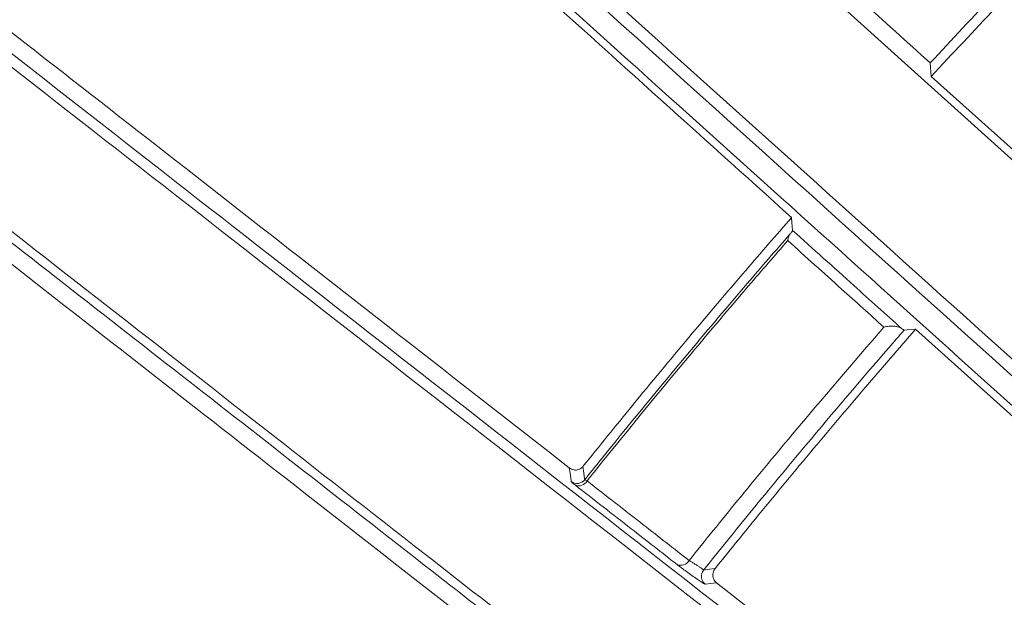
# Model space of a CAD drawing. Header units: millimetres. Extents: x 0 to 1118, y 0 to 864.
# Tile 348 of 512: x 490.22 to 495.2, y 444.34 to 447.27. Entities that reach past the tile are written whole.
import ezdxf

# ---------------------------------------------------------------- set-up
doc = ezdxf.new("R2010")
doc.units = ezdxf.units.MM
doc.styles.add('SLDTEXTSTYLE0', font='TXT', dxfattribs={"width": 0.605})
doc.dimstyles.new('SLDDIMSTYLE3', dxfattribs={"dimtxt": 3.175, "dimasz": 3.302, "dimexe": 0, "dimexo": 0.0625, "dimgap": 0.79375, "dimtad": 0, "dimtih": 1, "dimtoh": 1, "dimdec": 1, "dimlfac": 4, "dimrnd": 1e-09, "dimzin": 12, "dimdsep": 46, "dimtxsty": 'SLDTEXTSTYLE0', "dimsah": 1, "dimcen": 0.09, "dimadec": 0, "dimazin": 3, "dimtfac": 1, "dimtofl": 0, "dimtmove": 0, "dimatfit": 3, "dimfxl": 1, "dimfrac": 2, "dimtolj": 1, "dimtzin": 12, "dimarcsym": 0})

# ---------------------------------------------------------------- blocks, each defined once
blk = doc.blocks.new('_D_3')
at = {"color": 7, "linetype": 'Continuous', "lineweight": 0}
for p, q in [((465.5768, 443.2583), (465.5768, 471.3527)), ((606.8697, 443.2583), (606.8697, 471.3527)), ((465.5768, 469.7527), (530.7662, 469.7527)), ((606.8697, 469.7527), (541.6803, 469.7527))]:
    blk.add_line(p, q, dxfattribs=at)
for points in [[(465.5768, 469.7527), (468.8788, 469.2447), (468.8788, 470.2607)], [(606.8697, 469.7527), (603.5677, 470.2607), (603.5677, 469.2447)]]:
    blk.add_solid(points, dxfattribs=at)
at = {"color": 7, "linetype": 'Continuous', "lineweight": 0, "insert": (530.7662, 471.4091), "char_height": 3.175, "attachment_point": 1, "style": 'SLDTEXTSTYLE0'}
blk.add_mtext('565.2', dxfattribs=at)
blk = doc.blocks.new('_D_4')
at = {"color": 7, "linetype": 'Continuous', "lineweight": 0}
for p, q in [((462.0032, 441.2861), (462.0032, 484.1997)), ((610.4432, 441.2861), (610.4432, 484.1997)), ((462.0032, 482.5997), (530.7662, 482.5997)), ((610.4432, 482.5997), (541.6803, 482.5997))]:
    blk.add_line(p, q, dxfattribs=at)
for points in [[(462.0032, 482.5997), (465.3052, 482.0917), (465.3052, 483.1077)], [(610.4432, 482.5997), (607.1412, 483.1077), (607.1412, 482.0917)]]:
    blk.add_solid(points, dxfattribs=at)
at = {"color": 7, "linetype": 'Continuous', "lineweight": 0, "insert": (530.7662, 484.2562), "char_height": 3.175, "attachment_point": 1, "style": 'SLDTEXTSTYLE0'}
blk.add_mtext('593.8', dxfattribs=at)

msp = doc.modelspace()

# ---------------------------------------------------------------- linework, layer by layer
at = {"color": 7, "linetype": 'Continuous', "lineweight": 15}
for p, q in [((495.3913, 446.4765), (494.8336, 446.9781)), ((494.7547, 445.698), (497.48, 443.2433)), ((496.6542, 442.1434), (493.7472, 444.4145))]:
    msp.add_line(p, q, dxfattribs=at)
at = {"color": 7, "linetype": 'Continuous', "lineweight": 15, "flags": 128}
for points in [[(494.8289, 447.0466), (494.8304, 447.0247), (494.8336, 446.9781)], [(494.1321, 446.1989), (494.1288, 446.2391), (494.1268, 446.2641)], [(494.6961, 445.6935), (494.7113, 445.6947), (494.7547, 445.698)]]:
    msp.add_lwpolyline(points, dxfattribs=at)
at = {"color": 9, "linetype": 'Continuous', "lineweight": 0, "flags": 128}
for points in [[(493.0119, 444.9268), (493.0112, 444.9321), (493.006, 444.969), (493.0022, 444.9965)], [(493.0709, 445.003), (493.0756, 444.9696), (493.0795, 444.9416), (493.0802, 444.9363)], [(493.6813, 444.4789), (493.7108, 444.4829), (493.7402, 444.4869)], [(493.7472, 444.4145), (493.7175, 444.4105), (493.691, 444.4069)]]:
    msp.add_lwpolyline(points, dxfattribs=at)
at = {"color": 9, "linetype": 'Continuous', "lineweight": 0}
for centre, radius, start, end in [((493.0411, 444.9674), 0.05, 234.3552, 321.5007), ((493.0507, 444.9529), 0.047, 245.6513, 331.756), ((493.567, 444.5501), 0.047, 245.3594, 331.5777)]:
    msp.add_arc(centre, radius, start, end, dxfattribs=at)
at = {"color": 7, "linetype": 'Continuous', "lineweight": 15}
msp.add_arc((493.7203, 444.4475), 0.05, 141.1353, 234.2413, dxfattribs=at)
for points, knots in [([(500.9939, 440.3693), (500.569, 440.7518), (499.7192, 441.517), (498.1171, 442.9595), (496.2729, 444.6201), (494.1217, 446.557), (492.3467, 448.1553), (490.8516, 449.5014), (489.6757, 450.5602), (488.4488, 451.6649), (487.5744, 452.4522), (487.1373, 452.8458)], [0, 0, 0, 0, 0.0913799, 0.1827887, 0.3660629, 0.5233233, 0.6807428, 0.7601807, 0.8396085, 0.9198161, 1, 1, 1, 1]), ([(488.2582, 452.8458), (488.6603, 452.4837), (489.4646, 451.7595), (490.6073, 450.7306), (491.7135, 449.7346), (493.1933, 448.4022), (494.9993, 446.7761), (497.1181, 444.8683), (498.8842, 443.2781), (500.3396, 441.9677), (501.1104, 441.2736), (501.4957, 440.9266)], [0, 0, 0, 0, 0.078802, 0.15762, 0.237135, 0.316658, 0.48739, 0.658338, 0.82904, 0.914531, 1, 1, 1, 1]), ([(502.4417, 441.9062), (502.0355, 442.3268), (501.223, 443.1681), (499.6891, 444.7566), (498.1018, 446.4003), (496.4103, 448.1518), (494.9635, 449.65), (493.4708, 451.1957), (492.4089, 452.2954), (491.8774, 452.8458)], [0, 0, 0, 0, 0.110255, 0.220543, 0.441786, 0.581093, 0.720433, 0.86007, 1, 1, 1, 1]), ([(492.92, 452.8458), (493.3644, 452.3857), (494.2532, 451.4653), (495.9464, 449.7119), (497.9826, 447.6033), (499.9947, 445.5197), (501.6552, 443.8003), (502.5389, 442.8851), (502.9812, 442.4272)], [0, 0, 0, 0, 0.124722, 0.249464, 0.499796, 0.749703, 0.874754, 1, 1, 1, 1]), ([(497.793, 443.1652), (496.9903, 443.888), (495.3843, 445.3339), (493.3059, 447.2065), (491.5476, 448.7911), (490.1567, 450.0446), (488.6954, 451.3617), (487.641, 452.3119), (487.114, 452.7869)], [0, 0, 0, 0, 0.248076, 0.496279, 0.621438, 0.746575, 0.873317, 1, 1, 1, 1]), ([(487.1059, 452.6386), (487.4535, 452.3256), (488.1488, 451.6996), (489.4782, 450.5026), (491.0385, 449.0976), (492.7871, 447.5232), (494.4246, 446.0488), (495.9979, 444.6322), (497.0229, 443.7093), (497.5355, 443.2478)], [0, 0, 0, 0, 0.08529, 0.170593, 0.342733, 0.508916, 0.675475, 0.837719, 1, 1, 1, 1]), ([(482.0936, 452.5157), (482.5738, 452.1402), (483.5355, 451.3882), (484.8913, 450.3283), (486.0512, 449.4215), (487.3947, 448.3713), (488.8944, 447.1991), (490.6273, 445.8449), (491.951, 444.8106), (492.7029, 444.2232), (492.9191, 444.0542)], [0, 0, 0, 0, 0.111021, 0.222361, 0.333574, 0.409943, 0.583143, 0.7566, 0.930008, 1, 1, 1, 1]), ([(496.3774, 442.1857), (495.5617, 442.8226), (493.9297, 444.0968), (491.6359, 445.8886), (489.4537, 447.5935), (487.7738, 448.9061), (486.3902, 449.9873), (485.3608, 450.7918), (484.2882, 451.6301), (483.5323, 452.221), (483.1544, 452.5163)], [0, 0, 0, 0, 0.211503, 0.423133, 0.573612, 0.724747, 0.793074, 0.861391, 0.930705, 1, 1, 1, 1]), ([(483.202, 452.5453), (483.5749, 452.254), (484.3208, 451.6713), (485.3911, 450.8352), (486.4289, 450.0245), (487.8218, 448.9364), (489.5089, 447.6185), (491.692, 445.9131), (493.9898, 444.118), (495.6219, 442.8428), (496.4385, 442.2048)], [0, 0, 0, 0, 0.068285, 0.136587, 0.206046, 0.275515, 0.425909, 0.577136, 0.788424, 1, 1, 1, 1]), ([(492.7768, 444.1075), (492.6077, 444.2396), (492.0371, 444.6855), (491.0436, 445.4618), (489.768, 446.4585), (488.4367, 447.4987), (487.2306, 448.441), (486.1505, 449.285), (485.2167, 450.0147), (484.2161, 450.7965), (483.1745, 451.6103), (482.4433, 452.1816), (482.0778, 452.4672)], [0, 0, 0, 0, 0.055415, 0.186996, 0.318564, 0.450972, 0.583352, 0.66092, 0.745019, 0.829104, 0.914563, 1, 1, 1, 1]), ([(478.1773, 451.5839), (478.6273, 451.2803), (479.533, 450.6695), (480.8527, 449.7795), (482.1373, 448.9131), (483.3849, 448.0717), (484.588, 447.2603), (485.8557, 446.4054), (487.1687, 445.5199), (488.5223, 444.607), (489.8244, 443.7288), (490.8496, 443.0374), (491.4401, 442.6391), (491.6203, 442.5176)], [0, 0, 0, 0, 0.081835, 0.164684, 0.249272, 0.333893, 0.420433, 0.506991, 0.617541, 0.728112, 0.839584, 0.951067, 1, 1, 1, 1]), ([(491.7117, 442.3915), (491.4816, 442.5467), (490.7081, 443.0683), (489.3506, 443.9838), (487.5857, 445.1742), (485.8517, 446.344), (484.1624, 447.4837), (482.5343, 448.5823), (480.9663, 449.6404), (479.4959, 450.6327), (478.5933, 451.2418), (478.1422, 451.5463)], [0, 0, 0, 0, 0.061896, 0.208063, 0.354277, 0.500275, 0.612822, 0.725509, 0.837786, 0.918912, 1, 1, 1, 1]), ([(477.6714, 451.0757), (477.8627, 450.9465), (478.4225, 450.5686), (479.3349, 449.9526), (480.4028, 449.2318), (481.4464, 448.5273), (482.7753, 447.6304), (484.3343, 446.5781), (486.0842, 445.3972), (487.7469, 444.2752), (489.2775, 443.2425), (490.6905, 442.2894), (492.4449, 441.1059), (493.7116, 440.2519), (494.5567, 439.6822)], [0, 0, 0, 0, 0.026285, 0.076874, 0.127475, 0.179423, 0.231382, 0.331119, 0.430929, 0.533163, 0.635425, 0.726475, 0.817533, 1, 1, 1, 1]), ([(494.5611, 439.6231), (493.7173, 440.1923), (492.451, 441.0465), (490.696, 442.2303), (489.2915, 443.1778), (487.7816, 444.1963), (486.1314, 445.3096), (484.3701, 446.4976), (482.7906, 447.5632), (481.462, 448.4594), (480.4252, 449.1588), (479.3464, 449.8865), (478.4079, 450.5195), (477.8318, 450.9081), (477.6345, 451.0412)], [0, 0, 0, 0, 0.181875, 0.27293, 0.363978, 0.464003, 0.564004, 0.665904, 0.767725, 0.818445, 0.869155, 0.92107, 0.97297, 1, 1, 1, 1]), ([(497.14, 406.5039), (496.747, 407.3052), (495.9216, 408.9881), (494.9718, 411.6873), (494.2516, 414.5458), (493.8199, 417.4632), (493.6749, 420.4083), (493.8197, 423.3536), (494.2524, 426.2704), (494.9689, 429.1309), (495.9623, 431.9073), (497.2231, 434.5729), (498.739, 437.1022), (500.4956, 439.4707), (502.4759, 441.6556), (504.6608, 443.6359), (507.0293, 445.3925), (509.5586, 446.9085), (512.2054, 448.1601), (514.9414, 449.1434), (517.7388, 449.8492), (520.5913, 450.3032), (522.5126, 450.3726), (523.4732, 450.4073)], [0, 0, 0, 0, 0.043645, 0.091666, 0.139688, 0.187709, 0.23573, 0.283752, 0.331773, 0.379795, 0.427816, 0.475838, 0.523859, 0.57188, 0.619902, 0.667923, 0.715945, 0.763966, 0.811987, 0.858991, 0.905994, 0.952997, 1, 1, 1, 1]), ([(494.8289, 447.0466), (494.3591, 447.4696), (493.4188, 448.3162), (492.4262, 449.21), (491.9297, 449.6571)], [0, 0, 0, 0, 0.499745, 1, 1, 1, 1]), ([(491.2293, 448.8769), (491.7255, 448.4293), (492.7186, 447.5336), (493.6572, 446.6874), (494.1268, 446.2641)], [0, 0, 0, 0, 0.499643, 1, 1, 1, 1]), ([(493.6107, 438.1694), (492.7381, 438.6729), (491.4285, 439.4286), (489.6023, 440.4827), (488.0584, 441.374), (486.3097, 442.3836), (484.5126, 443.4213), (482.8234, 444.3967), (481.2746, 445.2911), (479.8566, 446.1102), (478.6081, 446.8313), (477.5473, 447.4441), (476.4513, 448.0773), (475.6995, 448.5116), (475.3237, 448.7287)], [0, 0, 0, 0, 0.177426, 0.266286, 0.355139, 0.467542, 0.579894, 0.657282, 0.734752, 0.812003, 0.85834, 0.904666, 0.952338, 1, 1, 1, 1]), ([(475.359, 448.7664), (475.7244, 448.5554), (476.4554, 448.1334), (477.5434, 447.5053), (478.6179, 446.885), (479.8685, 446.1631), (481.2589, 445.3604), (482.7564, 444.496), (484.4475, 443.5198), (486.2895, 442.4565), (488.0899, 441.4172), (489.6565, 440.5128), (491.4835, 439.4582), (492.7944, 438.7013), (493.669, 438.1964)], [0, 0, 0, 0, 0.046282, 0.092573, 0.140327, 0.188091, 0.262466, 0.337037, 0.411532, 0.528294, 0.645116, 0.733728, 0.822347, 1, 1, 1, 1]), ([(494.8289, 447.0466), (494.9378, 447.1638), (495.1554, 447.3983), (495.4874, 447.7449), (495.7995, 448.0639), (496.0025, 448.2658), (496.0921, 448.3549)], [0, 0, 0, 0, 0.263856, 0.52771, 0.791567, 1, 1, 1, 1]), ([(496.1613, 448.3529), (496.0478, 448.2402), (495.821, 448.0148), (495.3755, 447.5593), (495.0501, 447.2102), (494.8336, 446.9781)], [0, 0, 0, 0, 0.250994, 0.501988, 1, 1, 1, 1]), ([(474.8453, 448.2505), (475.2299, 448.0282), (475.9992, 447.5837), (477.1465, 446.9208), (478.2801, 446.2657), (479.5627, 445.5247), (480.9579, 444.7186), (482.4374, 443.8639), (484.1082, 442.8987), (485.9289, 441.847), (487.7149, 440.8155), (489.2747, 439.9147), (491.1017, 438.8598), (492.4097, 438.105), (493.2824, 437.6013)], [0, 0, 0, 0, 0.048427, 0.096864, 0.147031, 0.197212, 0.270406, 0.343788, 0.417095, 0.531898, 0.646759, 0.734953, 0.823155, 1, 1, 1, 1]), ([(493.2912, 437.5424), (492.42, 438.0453), (491.1126, 438.8003), (489.2851, 439.8555), (487.7447, 440.7449), (486.0046, 441.7497), (484.2219, 442.7791), (482.5473, 443.746), (481.0131, 444.6319), (479.5869, 445.4554), (478.3031, 446.1966), (477.1761, 446.8473), (476.009, 447.5212), (475.2079, 447.9837), (474.8074, 448.2149)], [0, 0, 0, 0, 0.176171, 0.264416, 0.352653, 0.463213, 0.573723, 0.649807, 0.72597, 0.801925, 0.850655, 0.899373, 0.949693, 1, 1, 1, 1]), ([(493.0022, 444.9965), (492.5182, 445.3747), (491.5495, 446.1315), (490.5213, 446.9348), (490.0069, 447.3367)], [0, 0, 0, 0, 0.499688, 1, 1, 1, 1]), ([(489.4373, 446.6082), (489.9516, 446.2064), (490.9809, 445.4022), (491.9489, 444.6459), (492.4333, 444.2674)], [0, 0, 0, 0, 0.499587, 1, 1, 1, 1]), ([(493.0709, 445.003), (493.1544, 445.1064), (493.3313, 445.3256), (493.6061, 445.6568), (493.8745, 445.9738), (494.0494, 446.175), (494.1268, 446.2641)], [0, 0, 0, 0, 0.24241, 0.513641, 0.784872, 1, 1, 1, 1]), ([(494.1196, 446.1811), (494.1226, 446.185), (494.1299, 446.1943), (494.132, 446.198), (494.1321, 446.1988), (494.1321, 446.1989)], [0, 0, 0, 0, 0.388987, 0.929662, 1, 1, 1, 1]), ([(494.1321, 446.1989), (494.2358, 446.1055), (494.4204, 445.9393), (494.6035, 445.7745), (494.6837, 445.7023)], [0, 0, 0, 0, 0.561791, 1, 1, 1, 1]), ([(494.1196, 446.1811), (494.1164, 446.176), (494.1108, 446.1667), (494.1082, 446.1537), (494.1074, 446.1476), (494.1073, 446.1474)], [0, 0, 0, 0, 0.546899, 0.984481, 1, 1, 1, 1]), ([(493.7402, 444.4869), (493.8081, 444.571), (493.9665, 444.7671), (494.219, 445.0722), (494.489, 445.392), (494.6691, 445.5994), (494.7547, 445.698)], [0, 0, 0, 0, 0.2052636, 0.4785698, 0.7518765, 1, 1, 1, 1]), ([(494.6837, 445.7023), (494.6809, 445.704), (494.6753, 445.7076), (494.6619, 445.7117), (494.6434, 445.7144), (494.6192, 445.7143), (494.6025, 445.7115), (494.5943, 445.7093), (494.5941, 445.7092)], [0, 0, 0, 0, 0.126428, 0.252296, 0.42797, 0.680912, 0.992889, 1, 1, 1, 1]), ([(494.6837, 445.7023), (494.6866, 445.7), (494.6924, 445.6956), (494.6955, 445.6936), (494.696, 445.6935), (494.6961, 445.6935)], [0, 0, 0, 0, 0.440306, 0.880614, 1, 1, 1, 1]), ([(472.8996, 445.6157), (473.3653, 445.3886), (474.3032, 444.9312), (475.6182, 444.2899), (476.8346, 443.6967), (477.9558, 443.1499), (479.0504, 442.6161), (480.3991, 441.9584), (481.9532, 441.2006), (483.6791, 440.3589), (485.3219, 439.5578), (486.8811, 438.7975), (488.3619, 438.0753), (490.2545, 437.1524), (491.6017, 436.4954), (492.5007, 436.0569)], [0, 0, 0, 0, 0.055315, 0.111419, 0.158503, 0.205599, 0.253837, 0.302084, 0.388736, 0.475436, 0.563989, 0.652561, 0.739288, 0.826024, 1, 1, 1, 1]), ([(492.4443, 436.0263), (491.5479, 436.4632), (490.2024, 437.1191), (488.3109, 438.0414), (486.8382, 438.7597), (485.2997, 439.51), (483.6721, 440.3039), (481.9406, 441.1485), (480.3743, 441.9127), (479.0326, 442.5672), (477.9507, 443.0956), (476.8246, 443.6432), (475.6036, 444.2463), (474.2736, 444.8641), (473.3675, 445.3872), (472.8776, 445.5709), (472.8776, 445.5709)], [0, 0, 0, 0, 0.173718, 0.260768, 0.34781, 0.434727, 0.521626, 0.610019, 0.69836, 0.745471, 0.792573, 0.840696, 0.888807, 0.944027, 0.999999, 1, 1, 1, 1]), ([(493.0022, 444.9965), (493.01, 444.9919), (493.0223, 444.9848), (493.0422, 444.9852), (493.0559, 444.99), (493.0653, 444.9965), (493.0694, 445.0013), (493.0709, 445.003)], [0, 0, 0, 0, 0.406233, 0.63722, 0.807836, 0.931524, 1, 1, 1, 1]), ([(472.6346, 444.9624), (472.6346, 444.9624), (473.0231, 444.7034), (473.9087, 444.3726), (475.1529, 443.7241), (476.4106, 443.1217), (477.7637, 442.4579), (479.1832, 441.7662), (480.6586, 441.0458), (482.0752, 440.3545), (483.0042, 439.9012), (483.5532, 439.6333), (483.9952, 439.4176), (485.0668, 438.8947), (486.6404, 438.1269), (488.4954, 437.2219), (490.3323, 436.3259), (491.5482, 435.7331), (492.1565, 435.4365)], [0, 0, 0, 0, 0.0000005, 0.0500995, 0.1002091, 0.1524695, 0.2047469, 0.2725821, 0.34045, 0.4100875, 0.4797427, 0.483068, 0.4963694, 0.5495839, 0.6560453, 0.7628194, 0.8813531, 1, 1, 1, 1]), ([(492.1695, 435.3781), (491.5047, 435.7023), (490.1754, 436.3507), (488.3149, 437.2583), (486.606, 438.0918), (485.0679, 438.8422), (483.5662, 439.5747), (482.1119, 440.2841), (480.7061, 440.9698), (479.2185, 441.6955), (477.7878, 442.3933), (476.45, 443.0459), (475.212, 443.6497), (473.9289, 444.2755), (473.0514, 444.7035), (472.6127, 444.9175)], [0, 0, 0, 0, 0.1294, 0.258775, 0.345792, 0.432835, 0.5198, 0.587849, 0.655883, 0.725405, 0.794892, 0.845193, 0.89548, 0.947746, 1, 1, 1, 1]), ([(491.362, 442.7936), (490.8544, 443.1359), (489.8384, 443.8212), (488.7536, 444.553), (488.2108, 444.9191)], [0, 0, 0, 0, 0.499617, 1, 1, 1, 1]), ([(493.7402, 444.4869), (493.7378, 444.4834), (493.7331, 444.4765), (493.729, 444.4635), (493.728, 444.4481), (493.7328, 444.4292), (493.7419, 444.4199), (493.7472, 444.4145)], [0, 0, 0, 0, 0.1245508, 0.2487247, 0.4161549, 0.654926, 1, 1, 1, 1])]:
    msp.add_open_spline(points, degree=3, knots=knots, dxfattribs=at)
at = {"color": 9, "linetype": 'Continuous', "lineweight": 0}
for points, knots in [([(493.0802, 444.9363), (493.1136, 444.9778), (493.2884, 445.1957), (493.5615, 445.5277), (493.876, 445.8999), (494.047, 446.0974), (494.1196, 446.1811)], [0, 0, 0, 0, 0.0985847, 0.5166133, 0.7950926, 1, 1, 1, 1]), ([(494.1073, 446.1474), (494.0413, 446.0711), (493.8768, 445.881), (493.5688, 445.5164), (493.2973, 445.1863), (493.124, 444.9704), (493.0921, 444.9306)], [0, 0, 0, 0, 0.1910568, 0.4759277, 0.9035476, 1, 1, 1, 1]), ([(494.5941, 445.7092), (494.5227, 445.7734), (494.3611, 445.9189), (494.1983, 446.0655), (494.1073, 446.1474)], [0, 0, 0, 0, 0.441225, 1, 1, 1, 1]), ([(493.6084, 444.5277), (493.6901, 444.6291), (493.8623, 444.8427), (494.1892, 445.2381), (494.4386, 445.5283), (494.5941, 445.7092)], [0, 0, 0, 0, 0.253789, 0.53494, 1, 1, 1, 1]), ([(494.6961, 445.6935), (494.6705, 445.664), (494.5032, 445.4716), (494.2448, 445.1676), (493.9332, 444.7913), (493.7621, 444.5791), (493.6813, 444.4789)], [0, 0, 0, 0, 0.074003, 0.483379, 0.7561, 1, 1, 1, 1]), ([(493.0119, 444.9268), (493.0119, 444.9267), (493.012, 444.9262), (493.0153, 444.9228), (493.026, 444.9143), (493.0313, 444.9101)], [0, 0, 0, 0, 0.016257, 0.502805, 1, 1, 1, 1]), ([(493.5474, 444.5074), (493.4702, 444.5676), (493.2989, 444.7013), (493.1262, 444.836), (493.0313, 444.9101)], [0, 0, 0, 0, 0.450673, 1, 1, 1, 1]), ([(493.0921, 444.9306), (493.089, 444.9323), (493.0827, 444.9358), (493.0811, 444.9361), (493.0802, 444.9363)], [0, 0, 0, 0, 0.497714, 1, 1, 1, 1]), ([(493.0921, 444.9306), (493.187, 444.8566), (493.3598, 444.7218), (493.5311, 444.588), (493.6084, 444.5277)], [0, 0, 0, 0, 0.549337, 1, 1, 1, 1]), ([(493.691, 444.4069), (493.6896, 444.4075), (493.6866, 444.4086), (493.6711, 444.4185), (493.6494, 444.4331), (493.6231, 444.4515), (493.5954, 444.4714), (493.5693, 444.4905), (493.5543, 444.502), (493.5479, 444.507), (493.5474, 444.5074)], [0, 0, 0, 0, 0.14157, 0.283159, 0.424205, 0.564782, 0.705369, 0.846416, 0.988194, 1, 1, 1, 1]), ([(493.6813, 444.4789), (493.6809, 444.4795), (493.68, 444.4808), (493.6728, 444.4864), (493.6621, 444.494), (493.6487, 444.5029), (493.6343, 444.5121), (493.6199, 444.5211), (493.6123, 444.5254), (493.6084, 444.5277)], [0, 0, 0, 0, 0.1420125, 0.2833446, 0.4236554, 0.5634929, 0.7038229, 0.8453573, 1, 1, 1, 1])]:
    msp.add_open_spline(points, degree=3, knots=knots, dxfattribs=at)

# ---------------------------------------------------------------- dimensions: what is measured, and where the dimension line sits
at = {"color": 7, "linetype": 'Continuous', "lineweight": 0}
for base, p1, p2, picture, middle in [((462.0032, 482.5997), (610.4432, 439.6861), (462.0032, 439.6861), '_D_4', (536.2232, 482.5997)), ((606.8697, 469.7527), (465.5768, 441.6583), (606.8697, 441.6583), '_D_3', (536.2232, 469.7527))]:
    dim = msp.add_linear_dim(base=base, p1=p1, p2=p2, dimstyle='SLDDIMSTYLE3', dxfattribs=at)
    dim.commit()
    dim.dimension.update_dxf_attribs({"geometry": picture, "text_midpoint": middle, "dimtype": 160})

doc.saveas('drawing.dxf')
